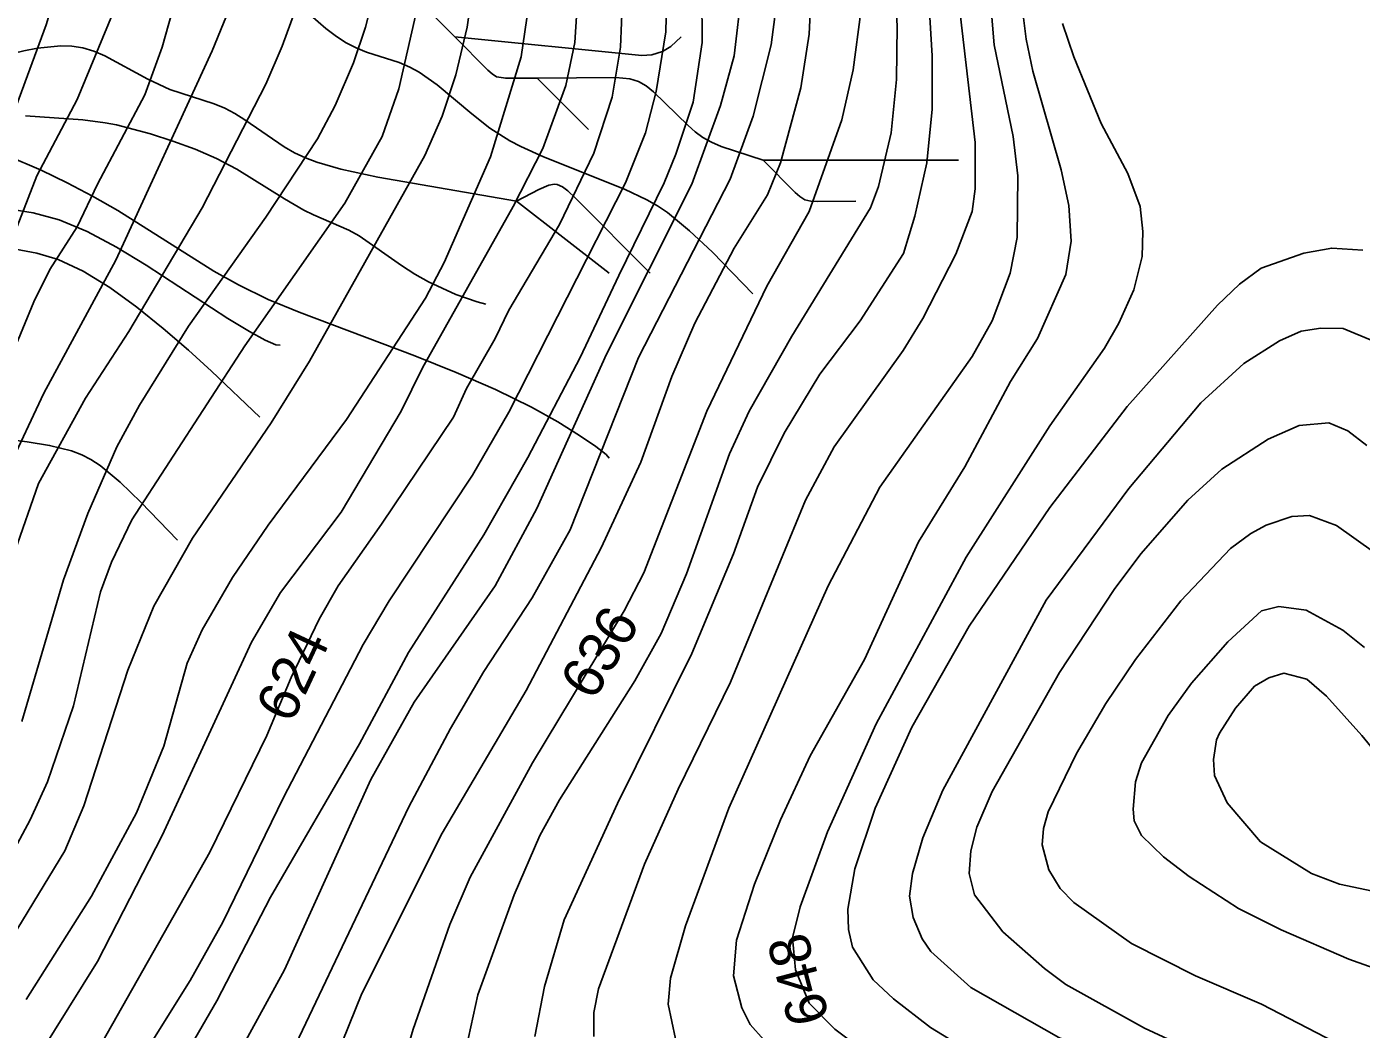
# Model space of a CAD drawing. Extents: x -709584 to -702006, y -1161789 to -1157496.
# Drawn here: x -708376.2 to -708051.5, y -1160078.5 to -1159834.5 of the extents above; entities that cross this region are included whole.
import ezdxf

# ---------------------------------------------------------------- set-up
doc = ezdxf.new("R2010")
doc.units = 0
for name, color, linetype in [('120_vrstevnice hlavní', 7, 'Continuous'), ('121_vrstevnice hlavní_popis', 7, 'Continuous'), ('122_vrstevnice základní', 7, 'Continuous'), ('124_vrstevnice doplňková', 7, 'Continuous'), ('411_akumulovaný odtok', 7, 'Continuous')]:
    doc.layers.add(name, color=color, linetype=linetype)

msp = doc.modelspace()

# ---------------------------------------------------------------- linework, layer by layer
at = {"layer": '120_vrstevnice hlavní'}
for points in [[(-708236.46, -1159617.94), (-708246.3, -1159646.87), (-708249.34, -1159659.02), (-708251.36, -1159691.42), (-708251.36, -1159711.96), (-708252.23, -1159740.6), (-708253.68, -1159760.85), (-708255.56, -1159777.05), (-708256.28, -1159801.35), (-708253.82, -1159821.6), (-708254.11, -1159829.7), (-708255.85, -1159841.85), (-708263.37, -1159866.15), (-708274.65, -1159891.9), (-708279.14, -1159900.57), (-708298.37, -1159930.08), (-708317.47, -1159955.83), (-708326.14, -1159968.56), (-708333.52, -1159981.29), (-708337.14, -1159989.39), (-708342.78, -1160009.64), (-708349.43, -1160025.84), (-708360.43, -1160046.09), (-708376.34, -1160071.26)], [(-708305.17, -1159622.86), (-708310.23, -1159641.37), (-708312.11, -1159650.63), (-708314.72, -1159669.14), (-708317.03, -1159706.17), (-708317.9, -1159757.09), (-708321.37, -1159808), (-708323.54, -1159821.89), (-708331.06, -1159840.4), (-708354.49, -1159891.32), (-708372, -1159923.72), (-708380.68, -1159942.23), (-708386.17, -1159956.12), (-708390.66, -1159970), (-708400.64, -1160011.66), (-708405.84, -1160025.55), (-708414.09, -1160039.43), (-708421.46, -1160048.69), (-708430.72, -1160057.95), (-708438.68, -1160064.6), (-708451.7, -1160074.15), (-708470.93, -1160090.64)], [(-708183.23, -1159919.09), (-708173.43, -1159906.12), (-708162.84, -1159889.73), (-708160.09, -1159880.61), (-708157.2, -1159867.6), (-708155.9, -1159854.58), (-708155.9, -1159841.56), (-708158.36, -1159801.2), (-708156.91, -1159759.69), (-708152.86, -1159729.61), (-708146.93, -1159695.76), (-708139.26, -1159673.19), (-708133.97, -1159661.41), (-708125.81, -1159647.59), (-708118.72, -1159640.07), (-708107.59, -1159631.82), (-708100.35, -1159628.64), (-708087.77, -1159626.91), (-708083.43, -1159627.34), (-708075.91, -1159629.66), (-708060.87, -1159637.76), (-708033.09, -1159660.18)], [(-708178.03, -1159631.82), (-708187, -1159658.15), (-708192.93, -1159684.48), (-708196.98, -1159707.04), (-708201.9, -1159740.89), (-708203.49, -1159759.69), (-708204.35, -1159783.99), (-708202.18, -1159825.65), (-708204.06, -1159841.56), (-708207.39, -1159853.71), (-708214.33, -1159872.8), (-708235.16, -1159914.17), (-708252.09, -1159951.78), (-708262.21, -1159970.58), (-708281.88, -1159998.93), (-708292.44, -1160017.74), (-708313.42, -1160064.02), (-708336.41, -1160105.97)], [(-708081.12, -1159897.15), (-708075.83, -1159893.24), (-708065.48, -1159889.6), (-708058.68, -1159888.38), (-708051.11, -1159888.87)], [(-708037.15, -1160152.11), (-708052.33, -1160138.51), (-708063.47, -1160130.27), (-708075.33, -1160122.46), (-708101.08, -1160107.42), (-708136.95, -1160089.91), (-708156.33, -1160078.05), (-708165.3, -1160071.11), (-708170.22, -1160066.48), (-708175.28, -1160058.53), (-708176.29, -1160054.19), (-708176.44, -1160049.27), (-708174.7, -1160039.43), (-708169.78, -1160024.68), (-708160.82, -1160005.01), (-708146.93, -1159980.42), (-708127.26, -1159951.49), (-708108.45, -1159926.9), (-708086.47, -1159902.31), (-708081.12, -1159897.15)], [(-708252.52, -1160080.22), (-708250.21, -1160068.07), (-708245.43, -1160051.87), (-708232.42, -1160023.52), (-708214.33, -1159987.07), (-708204.21, -1159962.77), (-708198.42, -1159946.57), (-708191.91, -1159933.41), (-708183.23, -1159919.09)]]:
    msp.add_lwpolyline(points, dxfattribs=at)
at = {"layer": '122_vrstevnice základní'}
for points in [[(-708524.02, -1160101.49), (-708491.33, -1160075.45), (-708469.92, -1160060.7), (-708465.29, -1160058.24), (-708455.02, -1160050.72), (-708440.56, -1160037.12), (-708432.02, -1160025.55), (-708421.9, -1160007.03), (-708410.76, -1159979.26), (-708404.98, -1159960.75), (-708398.47, -1159942.52), (-708385.45, -1159900.86), (-708373.73, -1159870.78), (-708363.9, -1159852.26), (-708354.35, -1159829.12), (-708349.87, -1159812.92), (-708345.96, -1159782.83), (-708346.1, -1159755.06), (-708350.16, -1159704.15), (-708349.58, -1159685.63), (-708347.7, -1159671.75), (-708342.63, -1159646.58), (-708332.22, -1159607.24)], [(-708437.52, -1160106.26), (-708407.72, -1160077.33), (-708399.05, -1160067.64), (-708389.07, -1160053.03), (-708375.32, -1160027.57), (-708371.13, -1160018.31), (-708364.76, -1159999.8), (-708358.26, -1159972.03), (-708355.51, -1159964.8), (-708350.59, -1159954.53), (-708323.11, -1159912.15), (-708298.81, -1159877.43), (-708289.69, -1159861.23), (-708285.64, -1159849.66), (-708281.45, -1159831.15), (-708279.71, -1159817.26), (-708279.86, -1159801.06), (-708278.12, -1159775.6), (-708277.25, -1159752.46), (-708274.07, -1159713.11), (-708273.93, -1159683.03), (-708272.48, -1159656.99), (-708271.04, -1159647.74), (-708260.77, -1159608.39)], [(-708275.52, -1159611.29), (-708285.64, -1159647.74), (-708288.39, -1159661.91), (-708289.4, -1159670.01), (-708289.12, -1159691.71), (-708288.25, -1159702.12), (-708288.1, -1159712.54), (-708290.56, -1159740.31), (-708291.14, -1159774.16), (-708289.26, -1159800.48), (-708289.26, -1159810.03), (-708290.71, -1159822.47), (-708293.74, -1159834.62), (-708296.64, -1159843.29), (-708301.12, -1159853.71), (-708305.46, -1159861.81), (-708318.04, -1159880.9), (-708336.85, -1159907.37), (-708348.71, -1159926.61), (-708354.21, -1159936.74), (-708361.29, -1159952.94), (-708367.22, -1159969.14), (-708377.35, -1160003.56)], [(-708317.9, -1159614.47), (-708327.01, -1159650.92), (-708332.22, -1159676.95), (-708333.67, -1159697.78), (-708333.52, -1159716.01), (-708332.08, -1159752.46), (-708334.24, -1159801.93), (-708336.7, -1159816.39), (-708343.21, -1159839.53), (-708347.41, -1159851.11), (-708358.98, -1159872.8), (-708363.9, -1159883.22), (-708370.55, -1159893.63), (-708374.46, -1159901.44), (-708379.81, -1159914.46), (-708393.84, -1159953.51), (-708401.65, -1159982.15), (-708412.79, -1160016), (-708421.03, -1160031.62), (-708429.42, -1160042.61), (-708438.97, -1160052.16), (-708513.03, -1160106.55)], [(-708221.13, -1159612.44), (-708235.89, -1159650.92), (-708237.48, -1159659.02), (-708238.78, -1159675.22), (-708239.07, -1159715.14), (-708239.65, -1159724.98), (-708244.28, -1159757.38), (-708246.01, -1159775.31), (-708245.29, -1159798.46), (-708243.84, -1159806.56), (-708242.11, -1159826.81), (-708242.83, -1159838.38), (-708245, -1159848.79), (-708250.64, -1159864.12), (-708257.87, -1159878.3), (-708279.86, -1159917.5), (-708285.07, -1159928.06), (-708299.67, -1159952.65), (-708314.43, -1159972.17), (-708321.52, -1159984.32), (-708343.21, -1160031.33), (-708358.98, -1160062), (-708372.86, -1160084.42)], [(-708290.27, -1159616.49), (-708298.08, -1159644.27), (-708300.11, -1159655.84), (-708301.7, -1159684.19), (-708302.57, -1159725.84), (-708304.01, -1159748.99), (-708303.44, -1159790.65), (-708305.89, -1159811.47), (-708309.8, -1159827.67), (-708313.99, -1159839.25), (-708318.04, -1159848.5), (-708333.52, -1159878.59), (-708351.31, -1159908.68), (-708361.87, -1159924.88), (-708373.3, -1159945.7), (-708379.08, -1159962.19)], [(-708322.09, -1160105.97), (-708283.19, -1160024.39), (-708273.06, -1160005.3), (-708264.96, -1159991.41), (-708253.24, -1159973.48), (-708243.99, -1159956.99), (-708227.35, -1159915.04), (-708205.08, -1159871.65), (-708199.44, -1159856.31), (-708195.1, -1159838.96), (-708193.94, -1159830.28), (-708193.51, -1159819), (-708194.81, -1159784.57), (-708194.52, -1159772.42), (-708191.91, -1159742.04), (-708187.14, -1159717.74), (-708182.08, -1159683.32), (-708178.9, -1159669.43), (-708170.22, -1159646.87), (-708156.48, -1159615.62)], [(-708252.23, -1159627.49), (-708256.43, -1159639.64), (-708259.32, -1159650.05), (-708261.63, -1159667.41), (-708261.63, -1159712.54), (-708265.25, -1159769.24), (-708266.55, -1159817.26), (-708269.01, -1159834.62), (-708271.76, -1159846.19), (-708275.08, -1159856.31), (-708279.28, -1159865.86), (-708307.34, -1159915.91), (-708316.74, -1159930.95), (-708335.84, -1159959.01), (-708345.24, -1159975.5), (-708351.6, -1159991.12), (-708362.31, -1160024.1), (-708366.93, -1160035.09), (-708383.71, -1160062.58), (-708392.68, -1160074.58), (-708419.15, -1160105.97)], [(-708228.22, -1159993.73), (-708221.86, -1159982.15), (-708215.64, -1159967.69), (-708205.22, -1159938.47), (-708200.45, -1159928.06), (-708190.03, -1159909.83), (-708170.94, -1159878.59), (-708168.92, -1159873.38), (-708165.88, -1159860.36), (-708164.58, -1159847.34), (-708164.43, -1159834.33), (-708166.02, -1159806.14), (-708165.88, -1159790.07), (-708164.72, -1159768.66), (-708161.39, -1159734.23), (-708160.53, -1159718.03), (-708156.77, -1159695.76), (-708152.86, -1159677.53), (-708149.97, -1159667.99), (-708146.06, -1159659.31), (-708134.78, -1159641.95), (-708121.33, -1159626.18)], [(-708346.68, -1160083.12), (-708336.41, -1160066.63), (-708328.46, -1160052.45), (-708313.71, -1160022.08), (-708294.32, -1159984.9), (-708287.96, -1159974.2), (-708267.71, -1159943.68), (-708258.89, -1159928.35), (-708230.54, -1159872.51), (-708225.62, -1159860.36), (-708223.01, -1159850.24), (-708220.7, -1159835.77), (-708220.55, -1159828.83), (-708226.34, -1159781.97), (-708226.2, -1159765.77), (-708225.04, -1159749.57), (-708222, -1159731.34), (-708215.2, -1159705.02), (-708212.02, -1159676.67), (-708208.84, -1159658.44), (-708200.88, -1159628.35)], [(-708219.25, -1159919.67), (-708213.61, -1159906.65), (-708204.06, -1159888.42), (-708195.96, -1159875.41), (-708192.78, -1159867.6), (-708187.86, -1159849.37), (-708185.84, -1159836.35), (-708183.96, -1159797.3), (-708183.81, -1159755.06), (-708182.8, -1159746.09), (-708174.27, -1159699.81), (-708171.66, -1159688.24), (-708165.59, -1159665.96), (-708157.06, -1159642.53), (-708151.41, -1159632.11)], [(-708356.81, -1159637.9), (-708361.87, -1159658.73), (-708364.19, -1159676.95), (-708364.04, -1159708.2), (-708362.74, -1159721.22), (-708359.7, -1159768.08), (-708360.43, -1159784.86), (-708364.33, -1159808), (-708367.08, -1159819.57), (-708371.42, -1159834.04), (-708381.98, -1159862.68), (-708397.31, -1159893.92), (-708402.52, -1159906.94), (-708405.99, -1159917.35), (-708415.97, -1159956.41), (-708424.36, -1159985.05), (-708429.57, -1159998.06), (-708436.65, -1160011.08), (-708449.53, -1160029.31), (-708463.7, -1160043.05), (-708484.39, -1160059.11), (-708495.96, -1160066.77), (-708512.16, -1160078.78)], [(-708141.72, -1159635.59), (-708146.79, -1159644.27), (-708157.34, -1159667.41), (-708161.39, -1159678.98), (-708165.01, -1159695.18), (-708169.35, -1159729.89), (-708172.53, -1159746.09), (-708174.99, -1159762.29), (-708175.71, -1159782.26), (-708173.26, -1159804.53), (-708173.26, -1159830.86), (-708175.14, -1159845.03), (-708177.88, -1159857.18), (-708185.84, -1159879.46), (-708196.11, -1159897.68), (-708210.72, -1159928.06), (-708226.05, -1159967.4), (-708230.82, -1159976.66), (-708253.1, -1160013.69), (-708268.29, -1160041.46), (-708273.2, -1160053.03), (-708282.17, -1160078.49), (-708286.8, -1160094.11)], [(-708203.2, -1159685.63), (-708205.95, -1159709.93), (-708208.55, -1159723.82), (-708212.31, -1159739.44), (-708213.61, -1159748.12), (-708215.06, -1159765.48), (-708215.06, -1159782.26), (-708212.02, -1159815.23), (-708211.88, -1159838.38), (-708214.05, -1159852.84), (-708218.24, -1159865.57), (-708221.13, -1159872.51), (-708232.12, -1159895.08), (-708241.53, -1159915.04), (-708254.26, -1159939.34), (-708264.96, -1159958.14), (-708283.33, -1159986.78), (-708295.19, -1160009.06), (-708316.89, -1160046.38), (-708329.91, -1160071.54), (-708345.96, -1160099.32)], [(-708218.38, -1160080.8), (-708220.12, -1160072.41), (-708219.54, -1160066.05), (-708215.93, -1160053.32), (-708205.37, -1160024.68), (-708181.21, -1159970.58), (-708168.63, -1159946.57), (-708146.21, -1159914.75), (-708141.29, -1159906.07), (-708136.95, -1159894.5), (-708135.21, -1159885.82), (-708135.07, -1159870.78), (-708136.23, -1159861.23), (-708140.85, -1159838.96), (-708143.46, -1159807.13), (-708142.59, -1159786.02), (-708131.6, -1159722.37), (-708127.69, -1159703.28), (-708123.35, -1159690.55)], [(-708149.97, -1159823.62), (-708145.48, -1159862.68), (-708145.48, -1159873.96), (-708146.21, -1159879.46), (-708150.11, -1159889.87), (-708158.21, -1159905.49), (-708162.98, -1159913.3), (-708179.76, -1159936.74), (-708186.71, -1159949.75), (-708204.93, -1159994.02), (-708217.66, -1160020.05), (-708225.91, -1160038.28), (-708237.04, -1160068.65), (-708238.2, -1160074.44), (-708238.2, -1160080.22)], [(-708134.64, -1159824.49), (-708133.04, -1159837.51), (-708131.45, -1159845.32), (-708124.51, -1159869.33), (-708122.63, -1159878.01), (-708122.05, -1159886.69), (-708123.35, -1159894.79), (-708130.3, -1159910.41), (-708136.81, -1159920.82), (-708147.94, -1159941.65), (-708159.22, -1159959.88), (-708172.39, -1159988.52), (-708185.55, -1160011.95), (-708192.78, -1160027.57)], [(-708357.97, -1160081.96), (-708331.64, -1160035.38), (-708317.76, -1160007.03), (-708311.83, -1159992.86), (-708305.03, -1159978.68), (-708300.4, -1159970.58), (-708289.84, -1159955.54), (-708272.34, -1159929.5), (-708269.15, -1159922.56), (-708262.21, -1159910.41), (-708258.89, -1159903.47), (-708246.59, -1159882.64), (-708238.2, -1159865.28), (-708233.72, -1159851.69), (-708231.69, -1159839.53), (-708231.26, -1159827.38)], [(-708124.22, -1159833.75), (-708121.47, -1159841.85), (-708114.82, -1159858.05), (-708108.31, -1159870.2), (-708105.27, -1159878.3), (-708104.69, -1159884.37), (-708104.84, -1159890.45), (-708106.86, -1159898.55), (-708110.48, -1159906.65), (-708113.95, -1159912.73), (-708127.26, -1159931.67), (-708147.65, -1159963.64), (-708169.5, -1160004.14), (-708181.35, -1160030.47), (-708188.01, -1160048.69), (-708189.89, -1160056.21)], [(-708161.39, -1160046.09), (-708160.67, -1160040.59), (-708158.21, -1160031.91), (-708153.29, -1160020.34), (-708128.13, -1159974.05), (-708108.02, -1159946.86), (-708090.52, -1159926.03), (-708080.1, -1159916.49), (-708071.43, -1159910.99), (-708066.16, -1159908.64)], [(-708066.16, -1159908.64), (-708061.37, -1159907.91), (-708055.95, -1159907.95), (-708048.72, -1159910.99)], [(-708300.98, -1160085.43), (-708294.61, -1160069.81), (-708275.08, -1160030.75), (-708254.69, -1159996.04), (-708236.46, -1159961.32), (-708226.77, -1159940.5), (-708219.25, -1159919.67)], [(-708105.13, -1159962.77), (-708093.7, -1159949.75), (-708085.46, -1159942.23), (-708074.17, -1159934.86), (-708066.65, -1159931.53), (-708059.42, -1159930.95), (-708054.79, -1159932.83), (-708050.16, -1159936.45)], [(-708078.37, -1159957.85), (-708074.61, -1159955.83), (-708068.37, -1159953.7), (-708064.08, -1159953.45), (-708057.53, -1159955.9), (-708048.57, -1159962.34)], [(-708044.38, -1160089.62), (-708057.97, -1160081.67), (-708075.77, -1160072.41), (-708091.82, -1160065.47), (-708107.44, -1160057.66), (-708121.47, -1160047.68), (-708124.8, -1160044.21), (-708127.55, -1160039.72), (-708129.14, -1160033.65), (-708128.85, -1160029.6), (-708127.69, -1160025.55), (-708120.75, -1160011.37), (-708113.66, -1159999.22), (-708106.43, -1159988.52), (-708095.44, -1159974.2), (-708083.29, -1159961.47), (-708078.37, -1159957.85)], [(-708037.15, -1160112.04), (-708056.53, -1160102.64), (-708075.62, -1160091.51), (-708104.26, -1160078.2), (-708123.35, -1160067.64), (-708128.56, -1160063.73), (-708138.69, -1160054.77), (-708145.63, -1160045.8), (-708146.93, -1160040.59), (-708146.5, -1160035.09), (-708145.05, -1160029.31), (-708141.29, -1160020.63), (-708124.94, -1159991.7), (-708111.64, -1159971.45), (-708105.13, -1159962.77)], [(-708034.25, -1160068.65), (-708054.5, -1160061.42), (-708070.99, -1160054.33), (-708081.41, -1160049.12), (-708093.41, -1160041.31), (-708099.63, -1160036.54), (-708104.98, -1160031.33), (-708106.75, -1160027.76), (-708107.01, -1160024.97), (-708106.43, -1160018.31), (-708104.98, -1160013.69), (-708098.47, -1160002.11), (-708092.83, -1159994.3), (-708084.01, -1159984.18), (-708075.77, -1159976.66), (-708071.57, -1159975.65)], [(-708071.57, -1159975.65), (-708064.92, -1159976.51), (-708055.96, -1159981.36), (-708050.74, -1159985.62)], [(-708269.3, -1160083.12), (-708266.41, -1160070.1), (-708257.58, -1160045.8), (-708251.36, -1160031.33), (-708246.59, -1160022.65), (-708228.22, -1159993.73)], [(-708192.78, -1160027.57), (-708199.15, -1160043.19), (-708203.49, -1160056.79), (-708204.21, -1160065.47), (-708202.18, -1160073.28), (-708200.16, -1160077.33), (-708196.83, -1160081.09), (-708190.61, -1160086.59), (-708182.08, -1160092.52), (-708168.19, -1160100.18), (-708119.59, -1160122.17), (-708103.39, -1160130.41), (-708077.65, -1160145.6), (-708062.02, -1160156.59), (-708049.01, -1160166.86)], [(-708043.22, -1160126.65), (-708079.67, -1160101.63), (-708095.87, -1160093.68), (-708125.09, -1160080.51), (-708146.5, -1160068.36), (-708156.19, -1160059.54), (-708158.36, -1160056.5), (-708160.53, -1160051.29), (-708161.39, -1160046.09)], [(-708189.89, -1160056.21), (-708189.17, -1160064.02), (-708185.84, -1160072.12), (-708179.62, -1160078.49), (-708173.69, -1160082.97), (-708154.6, -1160094.11), (-708106, -1160116.82), (-708072.15, -1160136.34), (-708047.56, -1160154.57)]]:
    msp.add_lwpolyline(points, dxfattribs=at)
at = {"layer": '124_vrstevnice doplňková'}
msp.add_lwpolyline([(-708056.82, -1160043.19), (-708063.62, -1160040.59), (-708076.03, -1160032.87), (-708084.15, -1160023.38), (-708087.19, -1160016.72), (-708087.48, -1160012.82), (-708086.76, -1160008.04), (-708086.03, -1160006.45), (-708082.14, -1160000.36), (-708077.5, -1159995.01), (-708073.97, -1159992.97), (-708070.35, -1159991.8), (-708064.76, -1159993.31), (-708059.97, -1159997.47), (-708051.4, -1160007.01), (-708038.74, -1160022.51), (-708035.92, -1160028.51), (-708034.54, -1160036.25), (-708034.83, -1160038.71), (-708036.14, -1160041.24), (-708038.88, -1160043.63), (-708042.64, -1160044.64), (-708048.72, -1160044.93), (-708056.82, -1160043.19)], dxfattribs=at)
at = {"layer": '411_akumulovaný odtok'}
for p, q in [((-708271.99, -1159837), (-708276.99, -1159832)), ((-708239.49, -1159859.5), (-708251.99, -1159847)), ((-708149.49, -1159867), (-708196.99, -1159867)), ((-708234.49, -1159894.5), (-708256.99, -1159877))]:
    msp.add_line(p, q, dxfattribs=at)
for points in [[(-708199.49, -1159899.5), (-708209.37, -1159889.4), (-708214.91, -1159884.18), (-708220.28, -1159879.73), (-708222.7, -1159878.1), (-708225.3, -1159876.62), (-708230.73, -1159874.05), (-708250.49, -1159866.14), (-708255.99, -1159863.65), (-708258.65, -1159862.27), (-708263.49, -1159859.18), (-708267.85, -1159855.75), (-708276.3, -1159848.67), (-708280.68, -1159845.58), (-708282.99, -1159844.32), (-708285.54, -1159843.24), (-708293.48, -1159840.7), (-708296.05, -1159839.69), (-708298.48, -1159838.44), (-708300.84, -1159836.93), (-708303.41, -1159834.98), (-708308.98, -1159830.06), (-708314.44, -1159824.76), (-708321.99, -1159817)], [(-708256.99, -1159877), (-708290.73, -1159871.11), (-708299.75, -1159869.15), (-708305.56, -1159867.47), (-708308.36, -1159866.43), (-708311.06, -1159865.19), (-708313.57, -1159863.76), (-708323.09, -1159857.17), (-708325.51, -1159855.66), (-708328.01, -1159854.35), (-708330.59, -1159853.29), (-708341.32, -1159849.82), (-708346.69, -1159847.28), (-708357.16, -1159841.59), (-708359.82, -1159840.47), (-708362.54, -1159839.66), (-708365.17, -1159839.27), (-708367.87, -1159839.2), (-708373.54, -1159839.76), (-708376.9, -1159840.39), (-708384.34, -1159842.14), (-708401.99, -1159847)], [(-708216.99, -1159837), (-708219.49, -1159839.33), (-708221.51, -1159840.55), (-708224.11, -1159841.34), (-708226.55, -1159841.49), (-708271.99, -1159837)], [(-708251.99, -1159847), (-708259.63, -1159847.06), (-708261.85, -1159846.68), (-708262.97, -1159845.98), (-708264.01, -1159845.05), (-708271.99, -1159837)], [(-708196.99, -1159867), (-708207.26, -1159863.64), (-708209.61, -1159862.65), (-708211.69, -1159861.51), (-708213.54, -1159860.13), (-708215.28, -1159858.58), (-708223.67, -1159850.35), (-708225.44, -1159848.94), (-708227.34, -1159847.85), (-708229.46, -1159847.23), (-708232.89, -1159846.87), (-708251.99, -1159847)], [(-708234.49, -1159939.5), (-708235.24, -1159938.61), (-708237.7, -1159936.69), (-708241.66, -1159933.96), (-708246.95, -1159930.68), (-708253.37, -1159927.09), (-708262.1, -1159922.82), (-708271.72, -1159918.63), (-708281.79, -1159914.61), (-708309.89, -1159904), (-708317.41, -1159900.87), (-708324.67, -1159897.34), (-708330.62, -1159893.97), (-708354.04, -1159879.28), (-708360.17, -1159875.78), (-708366.36, -1159872.49), (-708372.62, -1159869.46), (-708397.76, -1159858.73)], [(-708264.49, -1159902), (-708266.6, -1159901.46), (-708271.76, -1159899.65), (-708278.4, -1159896.64), (-708281.78, -1159894.72), (-708285.01, -1159892.65), (-708295.33, -1159885.38), (-708297.8, -1159883.99), (-708306.42, -1159880.3), (-708308.79, -1159879.12), (-708313.43, -1159876.41), (-708325.02, -1159869.14), (-708329.97, -1159866.57), (-708335.22, -1159864.35), (-708340.59, -1159862.38), (-708346.03, -1159860.61), (-708354.3, -1159858.42), (-708357.09, -1159857.89), (-708362.54, -1159857.21), (-708376.46, -1159856.18)], [(-708174.49, -1159877), (-708183.89, -1159877.07), (-708185.41, -1159876.98), (-708186.84, -1159876.65), (-708188.09, -1159875.87), (-708189.23, -1159874.84), (-708196.99, -1159867)], [(-708224.49, -1159894.5), (-708242.71, -1159876.14), (-708244.55, -1159874.43), (-708245.81, -1159873.49), (-708247.14, -1159872.92), (-708247.78, -1159872.86), (-708249.13, -1159873.09), (-708251.61, -1159874.12), (-708256.99, -1159877)], [(-708314.49, -1159912), (-708315.55, -1159911.91), (-708318.13, -1159910.77), (-708321.96, -1159908.7), (-708327.22, -1159905.5), (-708347.14, -1159892.55), (-708354.35, -1159888.19), (-708361.47, -1159884.39), (-708368.26, -1159881.51), (-708374.57, -1159879.81), (-708380.75, -1159878.86)], [(-708319.49, -1159929.5), (-708331.23, -1159918.34), (-708336.8, -1159913.27), (-708342.94, -1159907.96), (-708349.41, -1159902.74), (-708355.99, -1159897.96), (-708362.45, -1159893.98), (-708368.54, -1159891.14), (-708373.67, -1159889.65), (-708378.92, -1159888.66)], [(-708339.49, -1159959.5), (-708348.39, -1159950.2), (-708353.42, -1159945.36), (-708358.34, -1159941.28), (-708360.57, -1159939.82), (-708362.79, -1159938.67), (-708365.3, -1159937.71), (-708370.6, -1159936.4), (-708376.1, -1159935.52), (-708392.89, -1159933.41)]]:
    msp.add_lwpolyline(points, dxfattribs=at)

# ---------------------------------------------------------------- texts
at = {"layer": '121_vrstevnice hlavní_popis'}
for s, rotation, p in [('636', 58.8794, (-708238.33, -1159998.84)), ('624', 64.9766, (-708311.72, -1160004.41)), ('648', 104.8278, (-708180.82, -1160076))]:
    msp.add_text(s, height=10, rotation=rotation, dxfattribs=at).set_placement(p)

doc.saveas('drawing.dxf')
